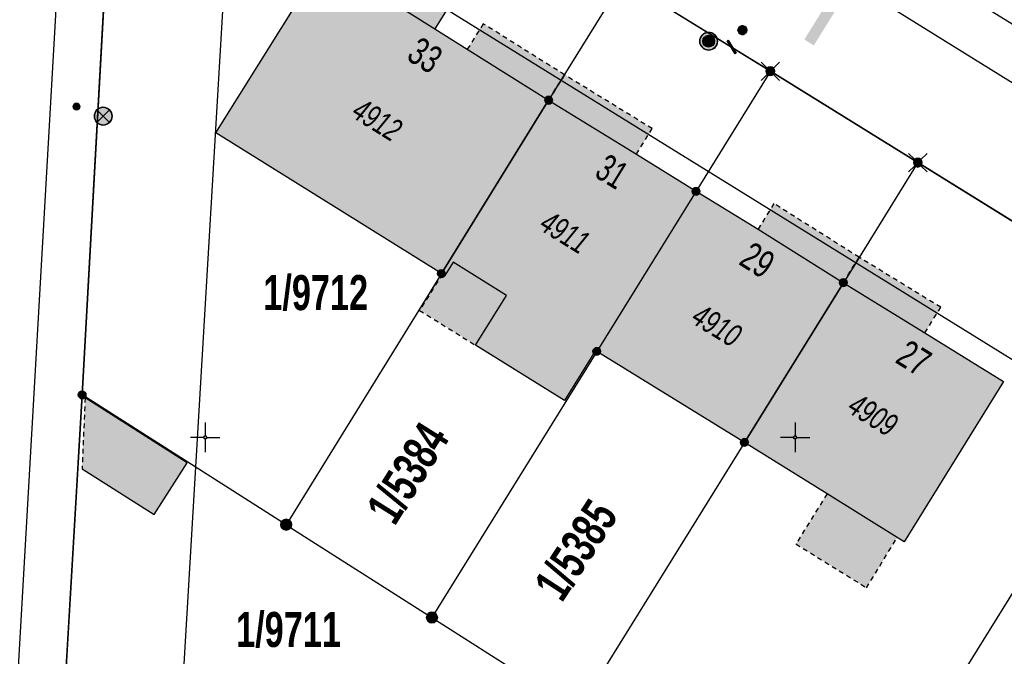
# Model space of a CAD drawing. Header units: metres. Extents: x 2695560 to 2696939, y 1260491 to 1262050.
# Tile 862 of 1005: x 2696168 to 2696210, y 1261741 to 1261768. Entities that reach past the tile are written whole.
import ezdxf

# ---------------------------------------------------------------- set-up
doc = ezdxf.new("R2010")
doc.units = ezdxf.units.M
doc.linetypes.add('AUSGEZOGEN', pattern=[0])
doc.linetypes.add('VERDECKT2_S2', pattern=[0.36, 0.2, -0.16])
for name, color, linetype in [('XR$1$AV_Flächen (EO)', 7, 'AUSGEZOGEN'), ('XR$1$AV_Gebäudeflächen (BB)', 7, 'AUSGEZOGEN'), ('XR$1$AV_Gebäudeflächen (EO)', 7, 'AUSGEZOGEN'), ('XR$1$AV_Grenzpunkte', 7, 'AUSGEZOGEN'), ('XR$1$AV_Grundstück-Nr.', 7, 'AUSGEZOGEN'), ('XR$1$AV_Haus-Nr.', 7, 'AUSGEZOGEN'), ('XR$1$AV_Koordinatennetzpunkte', 7, 'AUSGEZOGEN'), ('XR$1$AV_Linien (BB)', 7, 'AUSGEZOGEN'), ('XR$1$AV_Linien (EO)', 7, 'AUSGEZOGEN'), ('XR$1$AV_Versicherung-Nr.', 7, 'AUSGEZOGEN'), ('XR$1$EW_LK_Knoten', 1, 'AUSGEZOGEN'), ('XR$1$Liegenschaftsgrenzen', 7, 'AUSGEZOGEN'), ('XR$1$PFAV', 255, 'AUSGEZOGEN'), ('XR$1$PFEW', 255, 'AUSGEZOGEN'), ('XR$1$PFWA', 255, 'AUSGEZOGEN'), ('XR$1$RAEW', 8, 'AUSGEZOGEN'), ('XR$1$RP_Abstandslinie', 7, 'AUSGEZOGEN'), ('XR$1$WA_LK_Absperrarmatur', 171, 'AUSGEZOGEN'), ('XR$1$WA_LK_Hydrant', 171, 'AUSGEZOGEN'), ('XR$1$WA_LK_Rohrleitungsteil', 171, 'AUSGEZOGEN')]:
    doc.layers.add(name, color=color, linetype=linetype)
doc.styles.add('ARIAL', font='arial.ttf')

# ---------------------------------------------------------------- blocks, each defined once
blk = doc.blocks.new('COMPLEXOBJECT_550')
at = {"layer": 'XR$1$AV_Linien (BB)', "color": 7, "linetype": 'AUSGEZOGEN', "transparency": 33554687}
blk.add_line((6176.554, 11778.801), (6176.213, 11776.849), dxfattribs=at)
blk.add_lwpolyline([(6170.942, 11772.672), (6169.784, 11751.797), (6168.169, 11724.432)], dxfattribs=at)
for centre, radius, start, end in [((6175.434, 11772.417), 4.5, 80.0355, 176.7546), ((6171.853, 11724.087), 3.7, 174.6422, 242.9311)]:
    blk.add_arc(centre, radius, start, end, dxfattribs=at)
blk = doc.blocks.new('COMPLEXOBJECT_552')
at = {"layer": 'XR$1$AV_Linien (BB)', "color": 7, "linetype": 'AUSGEZOGEN', "transparency": 33554687}
blk.add_line((6166.145, 11724.035), (6168.951, 11772.698), dxfattribs=at)
for centre, radius, start, end in [((6175.438, 11772.404), 6.493, 80.1023, 177.4064), ((6171.894, 11723.838), 5.752, 178.0393, 190.3374)]:
    blk.add_arc(centre, radius, start, end, dxfattribs=at)
blk = doc.blocks.new('COMPLEXOBJECT_557')
at = {"layer": 'XR$1$AV_Linien (BB)', "color": 7, "linetype": 'AUSGEZOGEN', "transparency": 33554687}
blk.add_line((6225.442, 11757.415), (6195.28, 11776.148), dxfattribs=at)
blk.add_arc((6219.157, 11815.184), 45.759, 233.7339, 238.5468, dxfattribs=at)
blk = doc.blocks.new('COMPLEXOBJECT_1404')
at = {"layer": 'XR$1$Liegenschaftsgrenzen', "color": 7, "linetype": 'AUSGEZOGEN', "transparency": 33554687}
blk.add_line((6168.169, 11724.432), (6169.784, 11751.797), dxfattribs=at)
blk.add_arc((6171.853, 11724.087), 3.7, 174.6422, 242.9311, dxfattribs=at)
blk = doc.blocks.new('BAV15')
at = {"layer": 'XR$1$PFAV', "transparency": 33554687}
blk.add_hatch(color=7, dxfattribs=at).paths.add_polyline_path([(0.5, 0), (0.49, 0.101), (0.459, 0.197), (0.41, 0.286), (0.344, 0.362), (0.264, 0.424), (0.174, 0.469), (0.076, 0.494), (-0.025, 0.499), (-0.125, 0.484), (-0.22, 0.449), (-0.306, 0.395), (-0.379, 0.326), (-0.437, 0.243), (-0.477, 0.15), (-0.497, 0.051), (-0.497, -0.051), (-0.477, -0.15), (-0.437, -0.243), (-0.379, -0.326), (-0.306, -0.395), (-0.22, -0.449), (-0.125, -0.484), (-0.025, -0.499), (0.076, -0.494), (0.174, -0.469), (0.264, -0.424), (0.344, -0.362), (0.41, -0.286), (0.459, -0.197), (0.49, -0.101)])
at = {"color": 7, "transparency": 33554687}
for start, end in [(90, 270), (270, 90)]:
    blk.add_arc((0, 0), 0.5, start, end, dxfattribs=at)
at = {"layer": 'XR$1$PFAV', "transparency": 33554687}
blk.add_circle((0, 0), 0.5, dxfattribs=at)
blk = doc.blocks.new('BWAV19')
at = {"layer": 'XR$1$PFAV', "transparency": 33554687}
blk.add_hatch(color=7, dxfattribs=at).paths.add_polyline_path([(0, 0.24), (-0.024, 0.239), (-0.048, 0.235), (-0.072, 0.229), (-0.095, 0.221), (-0.116, 0.21), (-0.137, 0.197), (-0.156, 0.182), (-0.174, 0.165), (-0.19, 0.147), (-0.204, 0.127), (-0.215, 0.106), (-0.225, 0.083), (-0.232, 0.06), (-0.237, 0.036), (-0.24, 0.012), (-0.24, -0.012), (-0.237, -0.036), (-0.232, -0.06), (-0.225, -0.083), (-0.215, -0.106), (-0.204, -0.127), (-0.19, -0.147), (-0.174, -0.165), (-0.156, -0.182), (-0.137, -0.197), (-0.116, -0.21), (-0.095, -0.221), (-0.072, -0.229), (-0.048, -0.235), (-0.024, -0.239), (0, -0.24), (0.024, -0.239), (0.048, -0.235), (0.072, -0.229), (0.095, -0.221), (0.116, -0.21), (0.137, -0.197), (0.156, -0.182), (0.174, -0.165), (0.19, -0.147), (0.204, -0.127), (0.215, -0.106), (0.225, -0.083), (0.232, -0.06), (0.237, -0.036), (0.24, -0.012), (0.24, 0.012), (0.237, 0.036), (0.232, 0.06), (0.225, 0.083), (0.215, 0.106), (0.204, 0.127), (0.19, 0.147), (0.174, 0.165), (0.156, 0.182), (0.137, 0.197), (0.116, 0.21), (0.095, 0.221), (0.072, 0.229), (0.048, 0.235), (0.024, 0.239)])
at = {"color": 7, "transparency": 33554687}
for p, q in [((-0.5, 0.5), (-0.17, 0.17)), ((0.17, 0.17), (0.5, 0.5)), ((-0.5, -0.5), (-0.17, -0.17)), ((0.17, -0.17), (0.5, -0.5))]:
    blk.add_line(p, q, dxfattribs=at)
for start, end in [(90, 270), (270, 90)]:
    blk.add_arc((0, 0), 0.24, start, end, dxfattribs=at)
blk = doc.blocks.new('BAV2041')
at = {"color": 7, "transparency": 33554687}
for p, q in [((0, 0.5), (0, 0.05)), ((-0.05, 0), (-0.5, 0)), ((0.05, 0), (0.5, 0)), ((0, -0.05), (0, -0.5))]:
    blk.add_line(p, q, dxfattribs=at)
blk.add_circle((0, 0), 0.05, dxfattribs=at)
for start, end in [(90, 270), (270, 90)]:
    blk.add_arc((0, 0), 0.05, start, end, dxfattribs=at)
blk = doc.blocks.new('BWA2013')
at = {"true_color": 0x000000, "transparency": 33554687}
blk.add_hatch(color=18, dxfattribs=at).paths.add_polyline_path([(-0.291, -0.409), (0.352, 0.357), (0.291, 0.409), (-0.352, -0.357)])
at = {"transparency": 33554687}
blk.add_lwpolyline([(-0.291, -0.409), (-0.352, -0.357), (0.291, 0.409), (0.352, 0.357), (-0.291, -0.409)], close=True, dxfattribs=at)
blk = doc.blocks.new('BWA2009')
at = {"true_color": 0x000000, "transparency": 33554687}
blk.add_hatch(color=18, dxfattribs=at).paths.add_polyline_path([(0.333, 0), (0.327, 0.067), (0.306, 0.131), (0.274, 0.19), (0.23, 0.242), (0.176, 0.283), (0.116, 0.313), (0.05, 0.329), (-0.017, 0.333), (-0.084, 0.323), (-0.147, 0.299), (-0.204, 0.264), (-0.253, 0.217), (-0.291, 0.162), (-0.318, 0.1), (-0.332, 0.034), (-0.332, -0.034), (-0.318, -0.1), (-0.291, -0.162), (-0.253, -0.217), (-0.204, -0.264), (-0.147, -0.299), (-0.084, -0.323), (-0.017, -0.333), (0.05, -0.329), (0.116, -0.313), (0.176, -0.283), (0.23, -0.242), (0.274, -0.19), (0.306, -0.131), (0.327, -0.067)])
at = {"layer": 'XR$1$PFWA', "transparency": 33554687}
blk.add_hatch(color=7, dxfattribs=at).paths.add_polyline_path([(0.5, 0), (0.49, 0.101), (0.459, 0.197), (0.41, 0.286), (0.344, 0.362), (0.264, 0.424), (0.174, 0.469), (0.076, 0.494), (-0.025, 0.499), (-0.125, 0.484), (-0.22, 0.449), (-0.306, 0.395), (-0.379, 0.326), (-0.437, 0.243), (-0.477, 0.15), (-0.497, 0.051), (-0.497, -0.051), (-0.477, -0.15), (-0.437, -0.243), (-0.379, -0.326), (-0.306, -0.395), (-0.22, -0.449), (-0.125, -0.484), (-0.025, -0.499), (0.076, -0.494), (0.174, -0.469), (0.264, -0.424), (0.344, -0.362), (0.41, -0.286), (0.459, -0.197), (0.49, -0.101)])
at = {"transparency": 33554687}
blk.add_circle((0, 0), 0.333, dxfattribs=at)
for start, end in [(90, 180), (180, 270), (0, 90), (270, 0)]:
    blk.add_arc((0, 0), 0.5, start, end, dxfattribs=at)
at = {"layer": 'XR$1$PFWA', "transparency": 33554687}
blk.add_circle((0, 0), 0.5, dxfattribs=at)
blk = doc.blocks.new('BWA2012')
at = {"layer": 'XR$1$PFWA', "transparency": 33554687}
blk.add_hatch(color=7, dxfattribs=at).paths.add_polyline_path([(0.5, 0), (0.49, 0.1), (0.46, 0.2), (0.41, 0.29), (0.34, 0.36), (0.26, 0.42), (0.17, 0.47), (0.08, 0.49), (-0.03, 0.5), (-0.13, 0.48), (-0.22, 0.45), (-0.31, 0.4), (-0.38, 0.33), (-0.44, 0.24), (-0.48, 0.15), (-0.5, 0.05), (-0.5, -0.05), (-0.48, -0.15), (-0.44, -0.24), (-0.38, -0.33), (-0.31, -0.4), (-0.22, -0.45), (-0.13, -0.48), (-0.03, -0.5), (0.08, -0.49), (0.17, -0.47), (0.26, -0.42), (0.34, -0.36), (0.41, -0.29), (0.46, -0.2), (0.49, -0.1)])
at = {"transparency": 33554687}
blk.add_line((0.35, 0.35), (-0.35, -0.35), dxfattribs=at)
for start, end in [(45, 225), (225, 45)]:
    blk.add_arc((0, 0), 0.5, start, end, dxfattribs=at)
at = {"layer": 'XR$1$PFWA', "transparency": 33554687}
blk.add_circle((0, 0), 0.5, dxfattribs=at)
blk = doc.blocks.new('BEWLP2549_S')
at = {"layer": 'XR$1$PFEW', "transparency": 33554687}
blk.add_hatch(color=7, dxfattribs=at).paths.add_polyline_path([(0.5, 0), (0.49, 0.101), (0.459, 0.197), (0.41, 0.286), (0.344, 0.362), (0.264, 0.424), (0.174, 0.469), (0.076, 0.494), (-0.025, 0.499), (-0.125, 0.484), (-0.22, 0.449), (-0.306, 0.395), (-0.379, 0.326), (-0.437, 0.243), (-0.477, 0.15), (-0.497, 0.051), (-0.497, -0.051), (-0.477, -0.15), (-0.437, -0.243), (-0.379, -0.326), (-0.306, -0.395), (-0.22, -0.449), (-0.125, -0.484), (-0.025, -0.499), (0.076, -0.494), (0.174, -0.469), (0.264, -0.424), (0.344, -0.362), (0.41, -0.286), (0.459, -0.197), (0.49, -0.101)])
at = {"color": 1, "transparency": 33554687}
for p, q in [((0.354, -0.354), (-0.354, 0.354)), ((-0.354, -0.354), (0.354, 0.354))]:
    blk.add_line(p, q, dxfattribs=at)
for start, end in [(91.3809, 268.6191), (268.6191, 91.3809)]:
    blk.add_arc((0, 0), 0.5, start, end, dxfattribs=at)
at = {"layer": 'XR$1$PFEW', "transparency": 33554687}
blk.add_circle((0, 0), 0.5, dxfattribs=at)
blk = doc.blocks.new('BEW957')
at = {"layer": 'XR$1$RAEW', "transparency": 33554687}
blk.add_hatch(color=1, dxfattribs=at).paths.add_polyline_path([(-0.5, 0), (-0.5, -0.05), (-0.49, -0.1), (-0.48, -0.15), (-0.46, -0.2), (-0.44, -0.24), (-0.41, -0.29), (-0.38, -0.33), (-0.34, -0.36), (-0.31, -0.4), (-0.26, -0.42), (-0.22, -0.45), (-0.17, -0.47), (-0.13, -0.48), (-0.08, -0.49), (-0.03, -0.5), (0.03, -0.5), (0.08, -0.49), (0.13, -0.48), (0.17, -0.47), (0.22, -0.45), (0.26, -0.42), (0.31, -0.4), (0.34, -0.36), (0.38, -0.33), (0.41, -0.29), (0.44, -0.24), (0.46, -0.2), (0.48, -0.15), (0.49, -0.1), (0.5, -0.05), (0.5, 0), (0.5, 0.05), (0.49, 0.1), (0.48, 0.15), (0.46, 0.2), (0.44, 0.24), (0.41, 0.29), (0.38, 0.33), (0.34, 0.36), (0.31, 0.4), (0.26, 0.42), (0.22, 0.45), (0.17, 0.47), (0.13, 0.48), (0.08, 0.49), (0.03, 0.5), (-0.03, 0.5), (-0.08, 0.49), (-0.13, 0.48), (-0.17, 0.47), (-0.22, 0.45), (-0.26, 0.42), (-0.31, 0.4), (-0.34, 0.36), (-0.38, 0.33), (-0.41, 0.29), (-0.44, 0.24), (-0.46, 0.2), (-0.48, 0.15), (-0.49, 0.1), (-0.5, 0.05)])
at = {"color": 1, "transparency": 33554687}
for start, end in [(90, 180), (180, 270), (0, 90), (270, 0)]:
    blk.add_arc((0, 0), 0.5, start, end, dxfattribs=at)
at = {"layer": 'XR$1$RAEW', "color": 1, "transparency": 33554687}
blk.add_circle((0, 0), 0.5, dxfattribs=at)

msp = doc.modelspace()

# ---------------------------------------------------------------- hatches: boundary and pattern name
at = {"transparency": 33554687}
msp.add_hatch(color=7, dxfattribs=at).paths.add_polyline_path([(2696201.361, 1261766.665), (2696201.763, 1261766.415), (2696203.072, 1261768.524), (2696202.671, 1261768.773)])
at = {"layer": 'XR$1$AV_Gebäudeflächen (BB)', "true_color": 0xd2d2d2, "transparency": 33554687}
for points in [[(2696185.981, 1261756.749), (2696190.524, 1261764.094), (2696187.078, 1261766.255), (2696185.704, 1261767.116), (2696186.368, 1261768.175), (2696186.158, 1261768.307), (2696186.025, 1261768.095), (2696181.862, 1261770.705), (2696181.995, 1261770.916), (2696181.784, 1261771.048), (2696181.121, 1261769.989), (2696181.011, 1261770.058), (2696176.422, 1261762.71)], [(2696190.524, 1261764.094), (2696185.981, 1261756.749), (2696186.016, 1261756.727), (2696186.118, 1261756.664), (2696186.473, 1261757.235), (2696188.742, 1261755.826), (2696187.429, 1261753.71), (2696191.2, 1261751.368), (2696192.514, 1261753.483), (2696192.565, 1261753.451), (2696196.77, 1261760.237), (2696194.242, 1261761.812)], [(2696198.82, 1261749.595), (2696203.014, 1261756.359), (2696199.402, 1261758.634), (2696196.77, 1261760.237), (2696192.565, 1261753.451)], [(2696198.82, 1261749.595), (2696202.323, 1261747.419), (2696205.298, 1261745.571), (2696205.594, 1261745.387), (2696209.807, 1261752.17), (2696206.469, 1261754.244), (2696203.014, 1261756.359)]]:
    msp.add_hatch(color=254, dxfattribs=at).paths.add_polyline_path(points)
at = {"layer": 'XR$1$AV_Gebäudeflächen (EO)', "true_color": 0xebebeb, "transparency": 33554687}
for points in [[(2696187.078, 1261766.255), (2696190.524, 1261764.094), (2696191.199, 1261765.17), (2696187.752, 1261767.331)], [(2696190.524, 1261764.094), (2696194.242, 1261761.812), (2696194.914, 1261762.89), (2696191.199, 1261765.17)], [(2696199.402, 1261758.634), (2696203.014, 1261756.359), (2696203.683, 1261757.438), (2696200.072, 1261759.713)], [(2696203.014, 1261756.359), (2696206.469, 1261754.244), (2696207.139, 1261755.322), (2696203.683, 1261757.438)], [(2696185.057, 1261755.189), (2696187.429, 1261753.71), (2696188.742, 1261755.826), (2696186.473, 1261757.235), (2696186.118, 1261756.664), (2696186.016, 1261756.727)], [(2696170.882, 1261751.482), (2696170.75, 1261748.482), (2696173.811, 1261746.536), (2696175.201, 1261748.732)], [(2696201.004, 1261745.295), (2696203.994, 1261743.438), (2696205.298, 1261745.571), (2696202.323, 1261747.419)]]:
    msp.add_hatch(color=7, dxfattribs=at).paths.add_polyline_path(points)

# ---------------------------------------------------------------- linework, layer by layer
at = {"layer": 'XR$1$AV_Flächen (EO)', "color": 7, "linetype": 'AUSGEZOGEN', "transparency": 33554687}
for p, q in [((2696187.078, 1261766.255), (2696190.524, 1261764.094)), ((2696190.524, 1261764.094), (2696194.242, 1261761.812)), ((2696199.402, 1261758.634), (2696203.014, 1261756.359)), ((2696203.014, 1261756.359), (2696206.469, 1261754.244)), ((2696205.298, 1261745.571), (2696202.323, 1261747.419))]:
    msp.add_line(p, q, dxfattribs=at)
at = {"layer": 'XR$1$AV_Flächen (EO)', "color": 7, "linetype": 'VERDECKT2_S2', "transparency": 33554687}
for p, q in [((2696186.016, 1261756.727), (2696185.057, 1261755.189)), ((2696185.057, 1261755.189), (2696187.429, 1261753.71)), ((2696170.882, 1261751.482), (2696170.75, 1261748.482)), ((2696202.323, 1261747.419), (2696201.004, 1261745.295))]:
    msp.add_line(p, q, dxfattribs=at)
for points in [[(2696190.524, 1261764.094), (2696191.199, 1261765.17), (2696187.752, 1261767.331), (2696187.078, 1261766.255)], [(2696194.242, 1261761.812), (2696194.914, 1261762.89), (2696191.199, 1261765.17), (2696190.524, 1261764.094)], [(2696203.014, 1261756.359), (2696203.683, 1261757.438), (2696200.072, 1261759.713), (2696199.402, 1261758.634)], [(2696206.469, 1261754.244), (2696207.139, 1261755.322), (2696203.683, 1261757.438), (2696203.014, 1261756.359)], [(2696201.004, 1261745.295), (2696203.994, 1261743.438), (2696205.298, 1261745.571)]]:
    msp.add_lwpolyline(points, dxfattribs=at)
at = {"layer": 'XR$1$AV_Flächen (EO)', "color": 7, "linetype": 'AUSGEZOGEN', "transparency": 33554687}
for points in [[(2696187.429, 1261753.71), (2696188.742, 1261755.826), (2696186.473, 1261757.235), (2696186.118, 1261756.664), (2696186.016, 1261756.727)], [(2696170.75, 1261748.482), (2696173.811, 1261746.536), (2696175.201, 1261748.732), (2696170.882, 1261751.482)]]:
    msp.add_lwpolyline(points, dxfattribs=at)
at = {"layer": 'XR$1$AV_Linien (BB)', "color": 7, "linetype": 'AUSGEZOGEN', "transparency": 33554687}
for p, q in [((2696185.981, 1261756.749), (2696190.524, 1261764.094)), ((2696196.77, 1261760.237), (2696192.565, 1261753.451)), ((2696198.82, 1261749.595), (2696203.014, 1261756.359)), ((2696198.82, 1261749.595), (2696192.565, 1261753.451))]:
    msp.add_line(p, q, dxfattribs=at)
for points in [[(2696195.096, 1261774.195), (2696199.968, 1261771.178), (2696226.661, 1261754.606), (2696261.486, 1261733.054), (2696307.98, 1261704.29), (2696332.744, 1261688.971), (2696353.868, 1261675.887), (2696372.873, 1261664.148)], [(2696219.004, 1261753.501), (2696217.23, 1261754.6), (2696206.17, 1261761.45), (2696199.92, 1261765.32), (2696193.67, 1261769.18), (2696188.641, 1261772.299)], [(2696185.981, 1261756.749), (2696176.422, 1261762.71), (2696181.011, 1261770.058), (2696181.121, 1261769.989), (2696181.784, 1261771.048), (2696181.995, 1261770.916)], [(2696186.158, 1261768.307), (2696186.368, 1261768.175), (2696185.704, 1261767.116), (2696187.078, 1261766.255), (2696190.524, 1261764.094)], [(2696190.524, 1261764.094), (2696194.242, 1261761.812), (2696196.77, 1261760.237)], [(2696196.77, 1261760.237), (2696199.402, 1261758.634), (2696203.014, 1261756.359)], [(2696192.565, 1261753.451), (2696192.514, 1261753.483), (2696191.2, 1261751.368), (2696187.429, 1261753.71), (2696188.742, 1261755.826), (2696186.473, 1261757.235), (2696186.118, 1261756.664), (2696186.016, 1261756.727), (2696185.981, 1261756.749)], [(2696203.014, 1261756.359), (2696206.469, 1261754.244), (2696209.807, 1261752.17), (2696205.594, 1261745.387), (2696205.298, 1261745.571), (2696202.323, 1261747.419), (2696198.82, 1261749.595)]]:
    msp.add_lwpolyline(points, dxfattribs=at)
at = {"layer": 'XR$1$AV_Linien (EO)', "color": 7, "linetype": 'AUSGEZOGEN', "transparency": 33554687}
msp.add_line((2696181.121, 1261769.989), (2696185.704, 1261767.116), dxfattribs=at)
at = {"layer": 'XR$1$Liegenschaftsgrenzen', "color": 7, "linetype": 'AUSGEZOGEN', "transparency": 33554687}
for p, q in [((2696170.754, 1261751.607), (2696171.912, 1261772.482)), ((2696193.67, 1261769.18), (2696199.92, 1261765.32)), ((2696199.92, 1261765.32), (2696206.17, 1261761.45)), ((2696206.17, 1261761.45), (2696217.23, 1261754.6)), ((2696217.23, 1261754.6), (2696202.79, 1261731.3)), ((2696179.4, 1261746.11), (2696170.754, 1261751.607)), ((2696179.4, 1261746.11), (2696185.58, 1261742.18)), ((2696185.58, 1261742.18), (2696191.78, 1261738.24))]:
    msp.add_line(p, q, dxfattribs=at)
for points in [[(2696193.67, 1261769.18), (2696190.524, 1261764.094), (2696185.981, 1261756.749), (2696179.4, 1261746.11)], [(2696199.92, 1261765.32), (2696196.77, 1261760.237), (2696192.565, 1261753.451), (2696185.58, 1261742.18)], [(2696206.17, 1261761.45), (2696203.014, 1261756.359), (2696198.82, 1261749.595), (2696191.78, 1261738.24)]]:
    msp.add_lwpolyline(points, dxfattribs=at)
at = {"layer": 'XR$1$RP_Abstandslinie', "color": 7, "linetype": 'AUSGEZOGEN', "transparency": 33554687}
msp.add_lwpolyline([(2696364.372, 1261657.635), (2696327.73, 1261680.32), (2696290.32, 1261703.48), (2696250.35, 1261728.22), (2696215.49, 1261749.81), (2696177.04, 1261773.61), (2696174.1, 1261723.99), (2696219.716, 1261694.975)], dxfattribs=at)

# ---------------------------------------------------------------- block references
at = {"layer": 'XR$1$AV_Grenzpunkte', "color": 7, "linetype": 'AUSGEZOGEN', "lineweight": -3, "transparency": 33554687}
for name, p, xscale, yscale in [('BWAV19', (2696199.92, 1261765.32), 0.7800000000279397, 0.7800000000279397), ('BAV15', (2696190.524, 1261764.094), 0.3249999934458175, 0.3249999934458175), ('BWAV19', (2696206.17, 1261761.45), 0.7800000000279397, 0.7800000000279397), ('BAV15', (2696196.77, 1261760.237), 0.3249999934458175, 0.3249999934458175), ('BAV15', (2696185.981, 1261756.749), 0.3249999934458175, 0.3249999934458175), ('BAV15', (2696203.014, 1261756.359), 0.3249999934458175, 0.3249999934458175), ('BAV15', (2696192.565, 1261753.451), 0.3249999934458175, 0.3249999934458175), ('BAV15', (2696170.754, 1261751.607), 0.3249999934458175, 0.3249999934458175), ('BAV15', (2696198.82, 1261749.595), 0.3249999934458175, 0.3249999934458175), ('BAV15', (2696179.4, 1261746.11), 0.4549999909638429, 0.4549999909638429), ('BAV15', (2696185.58, 1261742.18), 0.4549999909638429, 0.4549999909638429)]:
    msp.add_blockref(name, p, dxfattribs=dict(at, xscale=xscale, yscale=yscale))
at = {"layer": 'XR$1$AV_Koordinatennetzpunkte', "color": 7, "linetype": 'AUSGEZOGEN', "lineweight": -3, "transparency": 33554687, "xscale": 1.25, "yscale": 1.25}
for p in [(2696175.97, 1261749.81), (2696200.97, 1261749.81)]:
    msp.add_blockref('BAV2041', p, dxfattribs=at)
at = {"layer": 'XR$1$AV_Linien (BB)', "color": 7, "linetype": 'AUSGEZOGEN', "lineweight": -3, "transparency": 33554687}
for name in ['COMPLEXOBJECT_552', 'COMPLEXOBJECT_550', 'COMPLEXOBJECT_557']:
    msp.add_blockref(name, (2690000.97, 1249999.81), dxfattribs=at)
at = {"layer": 'XR$1$EW_LK_Knoten', "color": 1, "linetype": 'AUSGEZOGEN', "lineweight": -3, "transparency": 33554687}
for name, p, xscale, yscale in [('BEW957', (2696170.514, 1261763.821), 0.2749999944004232, 0.2749999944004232), ('BEWLP2549_S', (2696171.646, 1261763.416), 0.749999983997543, 0.749999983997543)]:
    msp.add_blockref(name, p, dxfattribs=dict(at, xscale=xscale, yscale=yscale))
at = {"layer": 'XR$1$Liegenschaftsgrenzen', "color": 7, "linetype": 'AUSGEZOGEN', "lineweight": -3, "transparency": 33554687}
msp.add_blockref('COMPLEXOBJECT_1404', (2690000.97, 1249999.81), dxfattribs=at)
at = {"layer": 'XR$1$WA_LK_Absperrarmatur', "color": 171, "linetype": 'AUSGEZOGEN', "lineweight": -3, "transparency": 33554687, "xscale": 0.3749999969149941, "yscale": 0.3749999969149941, "rotation": 237.542720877}
msp.add_blockref('BWA2012', (2696198.736, 1261767.062), dxfattribs=at)
at = {"layer": 'XR$1$WA_LK_Hydrant', "color": 171, "linetype": 'AUSGEZOGEN', "lineweight": -3, "transparency": 33554687, "xscale": 0.7499999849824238, "yscale": 0.7499999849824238, "rotation": 238.026058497}
msp.add_blockref('BWA2009', (2696197.303, 1261766.591), dxfattribs=at)
at = {"layer": 'XR$1$WA_LK_Rohrleitungsteil', "color": 171, "linetype": 'AUSGEZOGEN', "lineweight": -3, "transparency": 33554687, "xscale": 0.6499999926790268, "yscale": 0.6499999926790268, "rotation": 251.04276}
msp.add_blockref('BWA2013', (2696198.279, 1261766.345), dxfattribs=at)

# ---------------------------------------------------------------- texts
at = {"layer": 'XR$1$AV_Grundstück-Nr.', "color": 7, "transparency": 33554687, "char_height": 1.48491, "attachment_point": 5, "style": 'ARIAL'}
for s, insert, width in [('\\A1;{\\fArial|i0|b1;\\H1.484908;\\W0.700000;\\C7;1/9712}\\P', (2696180.653, 1261755.92), 4.97324), ('\\A1;{\\fArial|i0|b1;\\H1.484908;\\W0.700000;\\C7;1/9711}\\P', (2696179.499, 1261741.649), 4.96465)]:
    msp.add_mtext(s, dxfattribs=dict(at, insert=insert, width=width))
at = {"layer": 'XR$1$AV_Grundstück-Nr.', "color": 7, "transparency": 33554687, "char_height": 1.48491, "width": 4.98214, "attachment_point": 5, "style": 'ARIAL'}
for s, insert, rotation in [('\\A1;{\\fArial|i0|b1;\\H1.484908;\\W0.700000;\\C7;1/5384}\\P', (2696184.566, 1261748.285), 57.9501), ('\\A1;{\\fArial|i0|b1;\\H1.484908;\\W0.700000;\\C7;1/5385}\\P', (2696191.693, 1261745.03), 56.9808)]:
    msp.add_mtext(s, dxfattribs=dict(at, insert=insert, rotation=rotation))
at = {"layer": 'XR$1$AV_Haus-Nr.', "color": 7, "transparency": 33554687, "char_height": 1.1621, "attachment_point": 2, "style": 'ARIAL'}
for s, insert, width, rotation in [('\\W0.70;33', (2696185.599, 1261766.494), 1.68109, 327.9141), ('\\W0.64;31', (2696193.517, 1261761.57), 1.59081, 328.4622), ('\\W0.70;29', (2696199.687, 1261757.813), 1.68109, 327.798), ('\\W0.70;27', (2696206.313, 1261753.664), 1.68109, 328.1517)]:
    msp.add_mtext(s, dxfattribs=dict(at, insert=insert, width=width, rotation=rotation))
at = {"layer": 'XR$1$AV_Versicherung-Nr.', "color": 7, "transparency": 33554687, "char_height": 0.96842, "attachment_point": 5, "style": 'ARIAL'}
for s, insert, width, rotation in [('\\A1;{\\fArial|i1|b0;\\H0.968418;\\W0.700000;\\C7;4912}\\P', (2696183.254, 1261763.262), 2.45636, 328.0518), ('\\A1;{\\fArial|i1|b0;\\H0.968418;\\W0.700000;\\C7;4911}\\P', (2696191.209, 1261758.498), 2.44855, 328.1517), ('\\A1;{\\fArial|i1|b0;\\H0.968418;\\W0.700000;\\C7;4910}\\P', (2696197.647, 1261754.553), 2.45636, 328.3461), ('\\A1;{\\fArial|i1|b0;\\H0.968418;\\W0.700000;\\C7;4909}\\P', (2696204.267, 1261750.764), 2.46457, 328.1517)]:
    msp.add_mtext(s, dxfattribs=dict(at, insert=insert, width=width, rotation=rotation))

doc.saveas('drawing.dxf')
